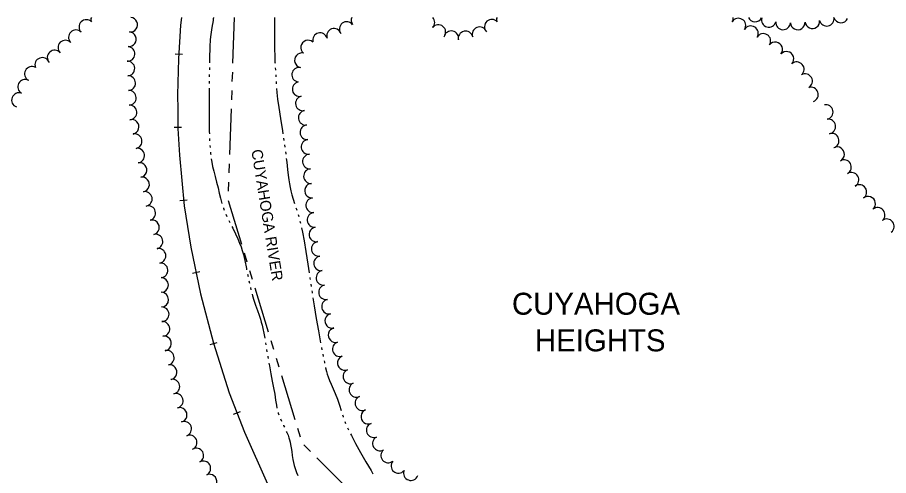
# Model space of a CAD drawing. Extents: x -25029 to 2274964, y -81170 to 687028.
# Drawn here: x -12176 to -10987, y -61374 to -60748 of the extents above; entities that cross this region are included whole.
import ezdxf

# ---------------------------------------------------------------- set-up
doc = ezdxf.new("R2010")
doc.units = 0
for name, color, linetype in [('CITY-NAME', 7, 'Continuous'), ('DIVISIONS', 7, 'Continuous'), ('ROAD-NAME', 7, 'Continuous'), ('RR', 7, 'Continuous'), ('TREES', 7, 'Continuous'), ('WATER', 7, 'Continuous')]:
    doc.layers.add(name, color=color, linetype=linetype)

msp = doc.modelspace()

# ---------------------------------------------------------------- linework, layer by layer
at = {"layer": 'DIVISIONS'}
for p, q in [((-11880.2, -60748.4), (-11882.4, -60810.8)), ((-11882.8, -60823.3), (-11883.3, -60835.8)), ((-11883.7, -60848.3), (-11884.2, -60860.8)), ((-11884.6, -60873.3), (-11886.9, -60935.7)), ((-11887.3, -60948.2), (-11887.8, -60960.7)), ((-11888.2, -60973.2), (-11888.6, -60985.7)), ((-11888.6, -60998.1), (-11870.4, -61057.9)), ((-11866.8, -61069.9), (-11863.1, -61081.8)), ((-11859.5, -61093.8), (-11855.9, -61105.8)), ((-11852.2, -61117.7), (-11834, -61177.5)), ((-11830.4, -61189.5), (-11826.7, -61201.4)), ((-11823.1, -61213.4), (-11819.4, -61225.3)), ((-11815.8, -61237.3), (-11797.6, -61297.1)), ((-11793.9, -61309), (-11790.3, -61321)), ((-11785.1, -61332), (-11776.3, -61340.9)), ((-11767.5, -61349.7), (-11723.2, -61393.9))]:
    msp.add_line(p, q, dxfattribs=at)
at = {"layer": 'RR'}
for p, q in [((-11960.8, -60797.9), (-11950.9, -60798.5)), ((-11962.2, -60898.2), (-11952.2, -60898.2)), ((-11954.4, -60998.3), (-11944.4, -60997.4)), ((-11937.2, -61097.4), (-11927.4, -61095.3)), ((-11913.3, -61194.9), (-11903.7, -61191.9)), ((-11881.1, -61289.9), (-11871.8, -61286.3))]:
    msp.add_line(p, q, dxfattribs=at)
msp.add_lwpolyline([(-11952.3, -60748.4), (-11953.6, -60758.8), (-11956.2, -60805), (-11957.7, -60854), (-11957.2, -60873.9), (-11957.2, -60899.8), (-11955.1, -60936.5), (-11948.7, -61005.6), (-11939.4, -61062.1), (-11926.3, -61125.5), (-11908.6, -61193), (-11887, -61260.6), (-11866.4, -61314.3), (-11834.9, -61385.2), (-11795.6, -61460.2), (-11693.2, -61618.2), (-11607, -61740.6), (-11510.3, -61876.8), (-11490.8, -61904.4)], dxfattribs=at)
at = {"layer": 'TREES'}
for centre, radius, start, end in [((-12082.2, -60761.5), 10, 44.3893, 224.3893), ((-12071.9, -60751.4), 4.39, 135.6108, 224.3893), ((-12022.2, -60758.3), 10, 264.3966, 84.3966), ((-11710.6, -60752.2), 10, 157.1766, 217.1119), ((-11616.5, -60755.2), 10, 316.5182, 43.4818), ((-11528.5, -60761.1), 10, 42.1259, 222.1259), ((-11517.8, -60751.4), 4.47, 137.8741, 222.1259), ((-11208.8, -60749.1), 10, 328.4577, 4.1332), ((-11191.8, -60759.5), 10, 328.4577, 148.4577), ((-11168.9, -60744.4), 10, 203.1238, 332.6896), ((-11150.3, -60751.7), 10, 164.6458, 344.6458), ((-11090.8, -60753.6), 10, 186.0818, 6.0818), ((-11071.2, -60750.2), 10, 193.4463, 10.583), ((-11051.7, -60745.6), 10, 196.3443, 335.8626), ((-12096.5, -60775.5), 10, 44.3893, 224.3893), ((-11744, -60773.6), 10, 19.0585, 199.0585), ((-11726.6, -60764.3), 10, 37.1119, 217.1119), ((-11601.5, -60768.4), 10, 321.3137, 141.3137), ((-11545.3, -60771.4), 10, 20.9599, 200.9599), ((-11174.7, -60770), 10, 328.4577, 148.4577), ((-11130.7, -60755.1), 10, 175.7831, 355.7831), ((-11110.7, -60755.2), 10, 183.2859, 3.2859), ((-12024.2, -60778.2), 10, 264.3966, 84.3966), ((-11763.1, -60779.4), 10, 14.5077, 194.5077), ((-11583.9, -60776.8), 10, 347.1912, 167.1912), ((-11564.4, -60777), 10, 11.9153, 191.9153), ((-11157.7, -60780.5), 10, 328.4577, 148.4577), ((-12110.8, -60789.5), 10, 44.3893, 224.3893), ((-12025.9, -60798.1), 10, 265.8558, 85.8558), ((-11779.3, -60789.5), 10, 49.4078, 229.4078), ((-11141.4, -60792), 10, 321.0932, 141.0932), ((-12125.5, -60803.1), 10, 41.2621, 221.2621), ((-11787.9, -60806.9), 10, 78.1111, 258.1111), ((-11126.1, -60804.9), 10, 318.2973, 138.2973), ((-12142.4, -60813.2), 10, 20.3955, 200.3955), ((-12026.1, -60818.1), 10, 272.9923, 92.9923), ((-11112.1, -60819.1), 10, 310.7945, 130.7945), ((-12156.5, -60825.4), 10, 61.7694, 241.7694), ((-11791.5, -60826.5), 10, 81.3153, 261.3153), ((-11100.7, -60835.4), 10, 299.6572, 119.6572), ((-12165.9, -60843.1), 10, 61.7694, 241.7694), ((-12025.1, -60838.1), 10, 272.6254, 92.6254), ((-11790.9, -60846.2), 10, 102.129, 282.129), ((-12024.2, -60858.1), 10, 272.2167, 92.2167), ((-11092.7, -60853.6), 10, 289.0348, 107.701), ((-12174.2, -60861.2), 10, 69.2129, 249.2129), ((-11786.5, -60865.7), 10, 103.193, 283.193), ((-12023.3, -60878), 10, 273.1419, 93.1419), ((-11072.5, -60877.5), 10, 281.0498, 101.0498), ((-11782.7, -60885.3), 10, 98.8141, 278.8141), ((-12020.4, -60897.8), 10, 283.4543, 103.4543), ((-11780.4, -60905.2), 10, 94.0175, 274.0175), ((-11069, -60897.2), 10, 279.0359, 99.0359), ((-12016.2, -60917.3), 10, 280.955, 100.955), ((-11064.4, -60916.6), 10, 287.3697, 107.3697), ((-11778.7, -60925.1), 10, 96.1264, 276.1264), ((-12012.8, -60937), 10, 278.7131, 98.7131), ((-11057, -60935.1), 10, 296.5412, 116.5412), ((-11776.9, -60945), 10, 94.205, 274.205), ((-11047.6, -60952.7), 10, 299.6856, 119.6856), ((-12009.6, -60956.7), 10, 279.652, 99.652), ((-11775.5, -60965), 10, 93.7992, 273.7992), ((-12006.1, -60976.4), 10, 280.4942, 100.4942), ((-11037.4, -60970), 10, 301.113, 121.113), ((-11774, -60984.9), 10, 94.4083, 274.4083), ((-11026.7, -60986.8), 10, 303.8326, 123.8326), ((-12002.3, -60996.1), 10, 281.4225, 101.4225), ((-11772.4, -61004.8), 10, 94.7675, 274.7675), ((-11014.6, -61002.7), 10, 310.9181, 130.9181), ((-11997.7, -61015.5), 10, 284.8297, 104.8297), ((-11770.6, -61024.8), 10, 95.6133, 275.6133), ((-11001.6, -61017.9), 10, 309.9511, 129.9511), ((-11992.6, -61034.9), 10, 285.0304, 105.0305), ((-10989.1, -61033.5), 10, 307.7129, 127.7129), ((-11768.1, -61044.6), 10, 99.1136, 279.1136), ((-11987.8, -61054.3), 10, 282.7174, 102.7174), ((-11764.8, -61064.3), 10, 99.4142, 279.4142), ((-11983.6, -61073.8), 10, 281.3938, 101.3938), ((-11761.6, -61084.1), 10, 99.2911, 279.2911), ((-11980.9, -61093.6), 10, 274.1916, 94.1916), ((-11758.4, -61103.8), 10, 99.0961, 279.0961), ((-11980.1, -61113.6), 10, 270.5057, 90.5057), ((-11754.9, -61123.5), 10, 101.2954, 281.2954), ((-11979.9, -61133.6), 10, 270.7893, 90.7893), ((-11750.8, -61143.1), 10, 102.3798, 282.3798), ((-11979.3, -61153.6), 10, 272.2349, 92.2349), ((-11746.4, -61162.6), 10, 102.5387, 282.5387), ((-11978.3, -61173.5), 10, 273.6119, 93.6119), ((-11741.8, -61182), 10, 104.1856, 284.1856), ((-11976.1, -61193.4), 10, 279.3234, 99.3234), ((-11736.1, -61201.2), 10, 108.9746, 288.9746), ((-11972.3, -61213), 10, 282.173, 102.173), ((-11729.3, -61220), 10, 111.1693, 291.1693), ((-11968.4, -61232.6), 10, 280.4531, 100.4531), ((-11721.6, -61238.5), 10, 113.5475, 293.5475), ((-11964.6, -61252.3), 10, 281.5031, 101.5031), ((-11713.5, -61256.7), 10, 114.7747, 294.7747), ((-11960.1, -61271.7), 10, 284.7686, 104.7686), ((-11705.2, -61274.9), 10, 114.3277, 294.3277), ((-11954.8, -61291), 10, 285.715, 105.715), ((-11697.2, -61293.3), 10, 112.4938, 292.4938), ((-11948.6, -61310), 10, 290.267, 110.267), ((-11689.8, -61311.8), 10, 111.171, 291.171), ((-11941.1, -61328.6), 10, 294.1115, 114.1115), ((-11681.3, -61329.9), 10, 119.1723, 299.1723), ((-11932, -61346.4), 10, 299.8807, 119.8807), ((-11670, -61346.3), 10, 129.8409, 309.8409), ((-11922.4, -61363.9), 10, 297.7322, 117.7322), ((-11656, -61360.5), 10, 139.5186, 319.5186), ((-11914.1, -61382), 10, 291.5223, 111.5223), ((-11639, -61370.4), 10, 159.8574, 339.8574)]:
    msp.add_arc(centre, radius, start, end, dxfattribs=at)
at = {"layer": 'WATER'}
for p, q in [((-11914.2, -60816.8), (-11914.2, -60819.9)), ((-11914.4, -60835.5), (-11914.4, -60838.6)), ((-11823.6, -60826.5), (-11823.5, -60829.6)), ((-11823, -60835.8), (-11822.8, -60838.9)), ((-11913.9, -60913.6), (-11913.8, -60916.7)), ((-11813, -60913.2), (-11812.5, -60916.3)), ((-11913.4, -60923), (-11913.2, -60926.1)), ((-11811.6, -60922.5), (-11811.2, -60925.6)), ((-11891.7, -61017), (-11890.3, -61019.9)), ((-11793.1, -61017.3), (-11792.2, -61020.3)), ((-11790.6, -61026.3), (-11789.9, -61029.4)), ((-11862, -61098.8), (-11861.4, -61101.9)), ((-11860.1, -61108), (-11859.5, -61111.1)), ((-11858.1, -61117.2), (-11857.4, -61120.2)), ((-11775.7, -61112.5), (-11775.2, -61115.6)), ((-11837.6, -61192.4), (-11837, -61195.5)), ((-11836, -61201.7), (-11835.5, -61204.7)), ((-11761.1, -61198.8), (-11760.5, -61201.9)), ((-11759.3, -61208), (-11758.7, -61211.1)), ((-11817, -61296.5), (-11815.8, -61299.3)), ((-11729.4, -61299.9), (-11728.2, -61302.8))]:
    msp.add_line(p, q, dxfattribs=at)
for points in [[(-11908.6, -60748.4), (-11908.7, -60749.1), (-11908.8, -60750.1), (-11909.1, -60752), (-11909.6, -60755.1), (-11910.4, -60759.6), (-11911.3, -60765.2), (-11912.3, -60771.5), (-11913, -60778.5), (-11913.6, -60788.4), (-11914.1, -60804.3), (-11914.1, -60810.5)], [(-11825.2, -60748.4), (-11825.2, -60748.6), (-11825.3, -60749.1), (-11825.3, -60750.9), (-11825.3, -60755.5), (-11825.3, -60763.4), (-11825.3, -60773.4), (-11825.3, -60783.4), (-11825.2, -60792.1), (-11825, -60800.3), (-11824.6, -60809.3), (-11824.5, -60810.9)], [(-11824.2, -60817.1), (-11824.1, -60819.8), (-11824, -60820.2)], [(-11914.3, -60826.1), (-11914.3, -60827.3), (-11914.3, -60829.3)], [(-11914.4, -60844.9), (-11914.5, -60853.4), (-11914.5, -60876.8), (-11914.5, -60893.1), (-11914.3, -60903.9), (-11914.2, -60907.4)], [(-11822.4, -60845.2), (-11822, -60850.7), (-11821, -60859.9), (-11819.5, -60871.3), (-11817.2, -60886.2), (-11814.5, -60903), (-11813.9, -60907.1)], [(-11912.6, -60932.3), (-11912.5, -60934.1), (-11912.4, -60935.4)], [(-11810.3, -60931.8), (-11810, -60933.9), (-11809.9, -60934.9)], [(-11911.6, -60941.6), (-11911, -60945.9), (-11909.8, -60951.8), (-11908.2, -60958.3), (-11906.3, -60965.5), (-11904.3, -60973.1), (-11902.4, -60980.9), (-11900.6, -60988.4), (-11898.9, -60995.1), (-11897.5, -61000.6), (-11897, -61002.4)], [(-11809.2, -60941.1), (-11808.6, -60945.9), (-11807.4, -60955.8), (-11806.5, -60963.7), (-11805.6, -60970.2), (-11804.7, -60975.6), (-11803.9, -60980.4), (-11802.9, -60985.1), (-11801.5, -60990.4), (-11799.6, -60996.6), (-11797.8, -61002.4)], [(-11895.1, -61008.3), (-11895, -61008.8), (-11894.1, -61011.3)], [(-11795.9, -61008.3), (-11795.2, -61010.3), (-11794.9, -61011.3)], [(-11887.6, -61025.5), (-11886.2, -61028.3), (-11886.2, -61028.3)], [(-11883.4, -61033.9), (-11882.2, -61036.2), (-11878.4, -61044), (-11875.3, -61050.7), (-11872.9, -61056.4), (-11871, -61061.4), (-11869.4, -61066.3), (-11867.8, -61072.1), (-11865.9, -61080.2), (-11863.6, -61091.2), (-11863.3, -61092.7)], [(-11788.4, -61035.5), (-11787.1, -61041.7), (-11784.9, -61053.3), (-11782.4, -61067.7), (-11779.8, -61085.1), (-11778, -61097.1)], [(-11777.1, -61103.2), (-11776.9, -61104.2), (-11776.6, -61106.3)], [(-11774.3, -61121.8), (-11774, -61123.6), (-11773.8, -61124.9)], [(-11855.9, -61126.3), (-11855.4, -61128.3), (-11853.5, -61134.1), (-11851.1, -61141), (-11848.6, -61148.3), (-11846.3, -61154.9), (-11844.6, -61160.1), (-11843.3, -61164.2), (-11842.3, -61168.3), (-11841.2, -61173), (-11839.9, -61179.2), (-11838.6, -61186.2)], [(-11772.9, -61131.1), (-11771.1, -61142), (-11768.3, -61159.4), (-11765.3, -61176.2), (-11762.3, -61192.6), (-11762.3, -61192.6)], [(-11834.5, -61210.9), (-11834.3, -61211.7), (-11833.9, -61214)], [(-11757.5, -61217.2), (-11757.1, -61219), (-11756.8, -61220.2)], [(-11832.9, -61220.1), (-11832.2, -61224.1), (-11830.2, -61235), (-11828.3, -61244.7), (-11826.5, -61253.8), (-11825, -61262.8), (-11823.7, -61271), (-11822.7, -61277.7), (-11822, -61281.7)], [(-11755.6, -61226.4), (-11755.5, -61226.6), (-11754.4, -61231.5), (-11753.3, -61235.2), (-11751.9, -61239.2), (-11750.2, -61243.9), (-11748, -61249.2), (-11745.3, -61255.2), (-11742.4, -61261.9), (-11739.4, -61269.4), (-11736.5, -61277.6), (-11734.2, -61285)], [(-11820.4, -61287.7), (-11820.2, -61288.4), (-11819.4, -61290.7)], [(-11732.3, -61291), (-11731.7, -61293), (-11731.4, -61293.9)], [(-11813.1, -61305), (-11812.9, -61305.4), (-11811.7, -61307.8)], [(-11725.6, -61308.4), (-11724.7, -61310.4), (-11724.3, -61311.3)], [(-11809.1, -61313.4), (-11808.3, -61315), (-11806.7, -61318.8), (-11805.6, -61322.1), (-11804.7, -61325.1), (-11803.9, -61328.2), (-11803.2, -61331.5), (-11802.5, -61335.7), (-11801.8, -61340.9), (-11801, -61346.4), (-11800.2, -61351.6), (-11799.3, -61355.9), (-11798.3, -61359.8), (-11797, -61364.1), (-11795.1, -61369.4), (-11793.5, -61373.7)], [(-11721.5, -61316.8), (-11720.3, -61319.2), (-11714.5, -61330), (-11707.7, -61342.2), (-11700.4, -61354.9), (-11693.4, -61366.9), (-11690.8, -61371.3)]]:
    msp.add_lwpolyline(points, dxfattribs=at)

# ---------------------------------------------------------------- texts
at = {"layer": 'CITY-NAME'}
for s, p in [('CUYAHOGA', (-11501, -61154.2)), ('HEIGHTS', (-11469.6, -61204.2))]:
    msp.add_text(s, height=30, dxfattribs=at).set_placement(p)
at = {"layer": 'ROAD-NAME'}
msp.add_text('CUYAHOGA RIVER', height=15, rotation=279.1149, dxfattribs=at).set_placement((-11857, -60929.7))

doc.saveas('drawing.dxf')
